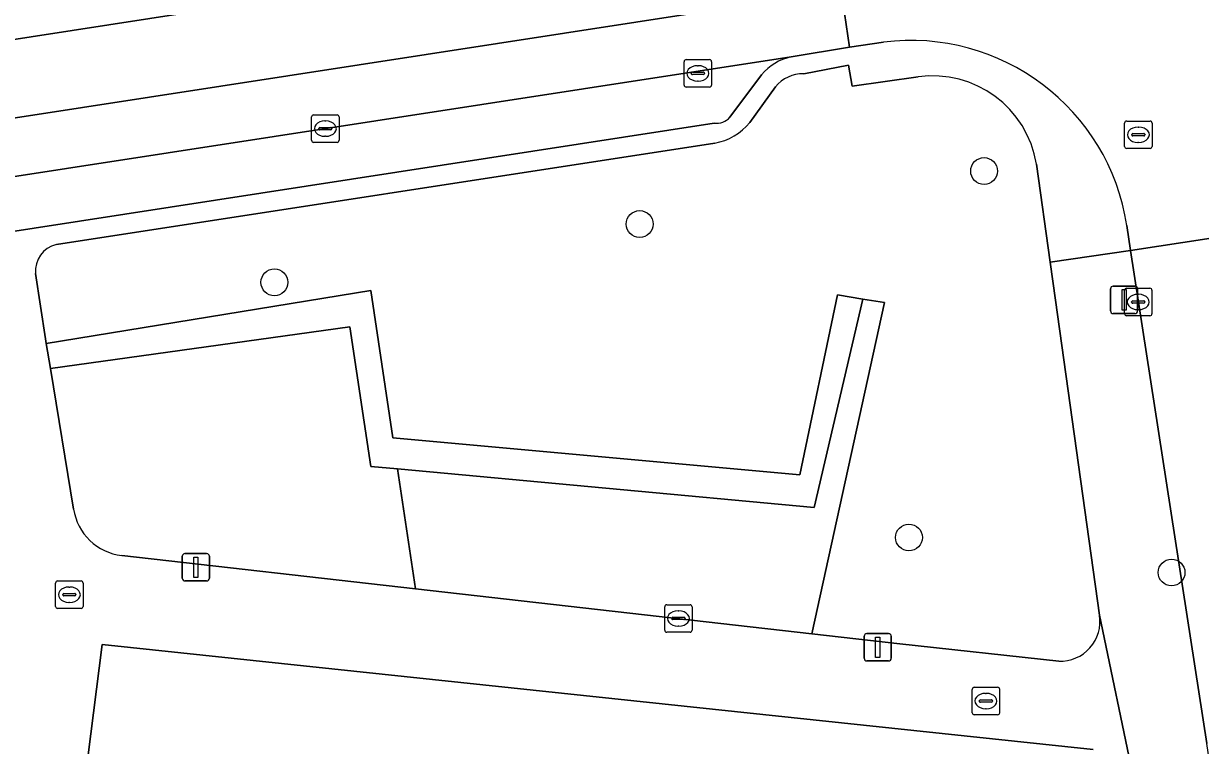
# Model space of a CAD drawing. Extents: x 162026 to 163502, y 387295 to 388169.
# Drawn here: x 162624.99 to 162667.92, y 387537.58 to 387563.91 of the extents above; entities that cross this region are included whole.
import ezdxf

# ---------------------------------------------------------------- set-up
doc = ezdxf.new("R2010")
doc.units = 0
for name, color, linetype in [('IMGEO_Boom', 7, 'Continuous'), ('IMGEO_Brandkraan', 7, 'Continuous'), ('IMGEO_Erf', 7, 'Continuous'), ('IMGEO_Groenvoorziening', 7, 'Continuous'), ('IMGEO_Haag', 7, 'Continuous'), ('IMGEO_Kolk', 7, 'Continuous'), ('IMGEO_Lichtmast', 7, 'Continuous'), ('IMGEO_Rijbaan_lokaal_gesloten', 7, 'Continuous'), ('IMGEO_Rijbaan_lokaal_open', 7, 'Continuous'), ('IMGEO_Rioolput', 7, 'Continuous'), ('IMGEO_Voetpad_open', 7, 'Continuous')]:
    doc.layers.add(name, color=color, linetype=linetype)

msp = doc.modelspace()

# ---------------------------------------------------------------- linework, layer by layer
at = {"layer": 'IMGEO_Boom'}
for centre in [(162660.03, 387558.533), (162647.465, 387556.599), (162634.141, 387554.474), (162657.288, 387545.165), (162666.867, 387543.887)]:
    msp.add_circle(centre, 0.489, dxfattribs=at)
at = {"layer": 'IMGEO_Brandkraan'}
for p, q in [((162659.596, 387538.773), (162659.596, 387539.625)), ((162659.671, 387539.699), (162660.523, 387539.699)), ((162660.597, 387539.625), (162660.597, 387538.773)), ((162659.855, 387539.193), (162659.855, 387539.205)), ((162659.898, 387539.242), (162660.296, 387539.242)), ((162660.084, 387539.479), (162660.109, 387539.479)), ((162660.339, 387539.205), (162660.339, 387539.193)), ((162660.293, 387539.156), (162659.895, 387539.156)), ((162660.107, 387538.919), (162660.082, 387538.919)), ((162660.523, 387538.699), (162659.671, 387538.699))]:
    msp.add_line(p, q, dxfattribs=at)
for points in [[(162659.596, 387538.773), (162659.596, 387539.625)], [(162659.671, 387539.699), (162660.523, 387539.699)], [(162660.597, 387539.625), (162660.597, 387538.773)], [(162660.523, 387538.699), (162659.671, 387538.699)]]:
    msp.add_lwpolyline(points, dxfattribs=at)
for centre, radius, start, end in [((162659.673, 387539.623), 0.0765, 91.552, 178.448), ((162659.673, 387539.623), 0.0765, 91.552, 178.448), ((162660.521, 387539.623), 0.0765, 1.552, 88.448), ((162660.521, 387539.623), 0.0765, 1.552, 88.448), ((162659.895, 387539.202), 0.0403, 85.8775, 175.7526), ((162659.892, 387539.192), 0.0366, 178.938, 274.7102), ((162660.296, 387539.199), 0.043, 264.8664, 352.4533), ((162660.3, 387539.204), 0.0386, 1.7309, 96.639), ((162659.673, 387538.775), 0.0765, 181.552, 268.448), ((162659.673, 387538.775), 0.0765, 181.552, 268.448), ((162660.521, 387538.775), 0.0765, 271.552, 358.448), ((162660.521, 387538.775), 0.0765, 271.552, 358.448)]:
    msp.add_arc(centre, radius, start, end, dxfattribs=at)
for centre, major_axis, ratio, start_param, end_param in [((162660.083, 387539.199), (-0.387, 0.002), 0.722429, 4.712389, 7.853982), ((162660.108, 387539.199), (-0.39, 0.002), 0.717154, 1.570796, 4.712389)]:
    msp.add_ellipse(centre, major_axis=major_axis, ratio=ratio, start_param=start_param, end_param=end_param, dxfattribs=at)
at = {"layer": 'IMGEO_Erf'}
msp.add_lwpolyline([(162664.002, 387537.433), (162627.856, 387541.261), (162627.125, 387535.504)], dxfattribs=at)
at = {"layer": 'IMGEO_Groenvoorziening'}
for points in [[(162657.623, 387561.97), (162655.214, 387561.631), (162655.086, 387562.398), (162653.449, 387562.078)], [(162652.422, 387561.605), (162651.481, 387560.307)], [(162650.206, 387559.554), (162626.188, 387555.852)], [(162662.439, 387555.211), (162661.939, 387558.787)], [(162664.24, 387542.329), (162662.633, 387553.827), (162662.439, 387555.211)], [(162625.433, 387554.796), (162625.792, 387552.41), (162625.82, 387552.243), (162637.662, 387554.173), (162638.465, 387548.795), (162653.309, 387547.455), (162654.68, 387554.012), (162655.612, 387553.86), (162656.392, 387553.733), (162653.744, 387541.653), (162656.951, 387541.289), (162662.754, 387540.65)], [(162638.633, 387547.668), (162637.658, 387547.759), (162636.891, 387552.844), (162625.97, 387551.329), (162626.817, 387546.203)], [(162628.578, 387544.508), (162639.286, 387543.293), (162638.633, 387547.668)]]:
    msp.add_lwpolyline(points, dxfattribs=at)
for points in [[(162655.612, 387553.86), (162654.68, 387554.012), (162653.309, 387547.455), (162638.465, 387548.795), (162637.662, 387554.173), (162625.82, 387552.243), (162625.97, 387551.329), (162636.891, 387552.844), (162637.658, 387547.759), (162638.633, 387547.668), (162653.834, 387546.257)], [(162653.744, 387541.653), (162656.392, 387553.733), (162655.612, 387553.86), (162653.834, 387546.257), (162638.633, 387547.668), (162639.286, 387543.293)]]:
    msp.add_lwpolyline(points, close=True, dxfattribs=at)
for centre, radius, start, end in [((162653.404, 387560.824), 1.255, 87.9453, 141.5129), ((162658.151, 387558.169), 3.838, 9.2695, 97.9138), ((162649.843, 387561.625), 2.103, 279.9524, 321.1788), ((162626.404, 387554.9), 0.977, 102.79, 186.0833), ((162628.803, 387546.504), 2.009, 188.6286, 263.5595), ((162662.799, 387542.107), 1.458, 268.2173, 8.7618)]:
    msp.add_arc(centre, radius, start, end, dxfattribs=at)
at = {"layer": 'IMGEO_Haag'}
msp.add_lwpolyline([(162655.612, 387553.86), (162654.68, 387554.012), (162653.309, 387547.455), (162638.465, 387548.795), (162637.662, 387554.173), (162625.82, 387552.243), (162625.97, 387551.329), (162636.891, 387552.844), (162637.658, 387547.759), (162638.633, 387547.668), (162653.834, 387546.257)], close=True, dxfattribs=at)
at = {"layer": 'IMGEO_Kolk'}
for p, q in [((162649.088, 387561.671), (162649.088, 387562.523)), ((162649.163, 387562.597), (162650.015, 387562.597)), ((162649.576, 387562.377), (162649.601, 387562.377)), ((162650.089, 387562.523), (162650.089, 387561.671)), ((162649.347, 387562.091), (162649.347, 387562.103)), ((162649.785, 387562.054), (162649.387, 387562.054)), ((162649.39, 387562.14), (162649.788, 387562.14)), ((162649.831, 387562.103), (162649.831, 387562.091)), ((162650.015, 387561.597), (162649.163, 387561.597)), ((162649.599, 387561.817), (162649.574, 387561.817)), ((162635.499, 387559.654), (162635.499, 387560.506)), ((162635.574, 387560.58), (162636.426, 387560.58)), ((162635.987, 387560.36), (162636.012, 387560.36)), ((162636.5, 387560.506), (162636.5, 387559.654)), ((162635.758, 387560.074), (162635.758, 387560.086)), ((162636.196, 387560.037), (162635.798, 387560.037)), ((162635.801, 387560.123), (162636.199, 387560.123)), ((162636.01, 387559.8), (162635.985, 387559.8)), ((162636.242, 387560.086), (162636.242, 387560.074)), ((162636.426, 387559.58), (162635.574, 387559.58)), ((162665.227, 387554.256), (162666.079, 387554.256)), ((162665.152, 387553.33), (162665.152, 387554.182)), ((162665.454, 387553.799), (162665.852, 387553.799)), ((162665.64, 387554.036), (162665.665, 387554.036)), ((162666.153, 387554.182), (162666.153, 387553.33)), ((162665.411, 387553.75), (162665.411, 387553.762)), ((162665.849, 387553.713), (162665.451, 387553.713)), ((162665.663, 387553.476), (162665.638, 387553.476)), ((162665.895, 387553.762), (162665.895, 387553.75)), ((162666.079, 387553.256), (162665.227, 387553.256)), ((162648.378, 387541.784), (162648.378, 387542.636)), ((162648.453, 387542.71), (162649.305, 387542.71)), ((162649.379, 387542.636), (162649.379, 387541.784)), ((162648.637, 387542.204), (162648.637, 387542.216)), ((162648.68, 387542.253), (162649.078, 387542.253)), ((162648.866, 387542.49), (162648.891, 387542.49)), ((162649.121, 387542.216), (162649.121, 387542.204)), ((162649.075, 387542.167), (162648.677, 387542.167)), ((162648.889, 387541.93), (162648.864, 387541.93)), ((162649.305, 387541.71), (162648.453, 387541.71))]:
    msp.add_line(p, q, dxfattribs=at)
for points in [[(162649.088, 387561.671), (162649.088, 387562.523)], [(162649.163, 387562.597), (162650.015, 387562.597)], [(162650.089, 387562.523), (162650.089, 387561.671)], [(162650.015, 387561.597), (162649.163, 387561.597)], [(162635.499, 387559.654), (162635.499, 387560.506)], [(162635.574, 387560.58), (162636.426, 387560.58)], [(162636.5, 387560.506), (162636.5, 387559.654)], [(162636.426, 387559.58), (162635.574, 387559.58)], [(162665.227, 387554.256), (162666.079, 387554.256)], [(162665.152, 387553.33), (162665.152, 387554.182)], [(162666.153, 387554.182), (162666.153, 387553.33)], [(162666.079, 387553.256), (162665.227, 387553.256)], [(162648.378, 387541.784), (162648.378, 387542.636)], [(162648.453, 387542.71), (162649.305, 387542.71)], [(162649.379, 387542.636), (162649.379, 387541.784)], [(162649.305, 387541.71), (162648.453, 387541.71)]]:
    msp.add_lwpolyline(points, dxfattribs=at)
for centre, radius, start, end in [((162649.165, 387562.521), 0.0765, 91.552, 178.448), ((162649.165, 387562.521), 0.0765, 91.552, 178.448), ((162650.013, 387562.521), 0.0765, 1.552, 88.448), ((162650.013, 387562.521), 0.0765, 1.552, 88.448), ((162649.387, 387562.1), 0.0403, 85.8775, 175.7526), ((162649.384, 387562.09), 0.0366, 178.938, 274.7102), ((162649.788, 387562.097), 0.043, 264.8664, 352.4533), ((162649.792, 387562.102), 0.0386, 1.7309, 96.639), ((162649.165, 387561.673), 0.0765, 181.552, 268.448), ((162649.165, 387561.673), 0.0765, 181.552, 268.448), ((162650.013, 387561.673), 0.0765, 271.552, 358.448), ((162650.013, 387561.673), 0.0765, 271.552, 358.448), ((162635.576, 387560.504), 0.0765, 91.552, 178.448), ((162635.576, 387560.504), 0.0765, 91.552, 178.448), ((162636.424, 387560.504), 0.0765, 1.552, 88.448), ((162636.424, 387560.504), 0.0765, 1.552, 88.448), ((162635.798, 387560.083), 0.0403, 85.8775, 175.7526), ((162635.795, 387560.073), 0.0366, 178.938, 274.7102), ((162636.199, 387560.08), 0.043, 264.8664, 352.4533), ((162636.203, 387560.085), 0.0386, 1.7309, 96.639), ((162635.576, 387559.656), 0.0765, 181.552, 268.448), ((162635.576, 387559.656), 0.0765, 181.552, 268.448), ((162636.424, 387559.656), 0.0765, 271.552, 358.448), ((162636.424, 387559.656), 0.0765, 271.552, 358.448), ((162665.229, 387554.18), 0.0765, 91.552, 178.448), ((162665.229, 387554.18), 0.0765, 91.552, 178.448), ((162666.077, 387554.18), 0.0765, 1.552, 88.448), ((162666.077, 387554.18), 0.0765, 1.552, 88.448), ((162665.451, 387553.759), 0.0403, 85.8775, 175.7526), ((162665.856, 387553.761), 0.0386, 1.7309, 96.639), ((162665.448, 387553.749), 0.0366, 178.938, 274.7102), ((162665.852, 387553.756), 0.043, 264.8664, 352.4533), ((162665.229, 387553.332), 0.0765, 181.552, 268.448), ((162665.229, 387553.332), 0.0765, 181.552, 268.448), ((162666.077, 387553.332), 0.0765, 271.552, 358.448), ((162666.077, 387553.332), 0.0765, 271.552, 358.448), ((162648.455, 387542.634), 0.0765, 91.552, 178.448), ((162648.455, 387542.634), 0.0765, 91.552, 178.448), ((162649.303, 387542.634), 0.0765, 1.552, 88.448), ((162649.303, 387542.634), 0.0765, 1.552, 88.448), ((162648.677, 387542.213), 0.0403, 85.8775, 175.7526), ((162648.674, 387542.203), 0.0366, 178.938, 274.7102), ((162649.078, 387542.21), 0.043, 264.8664, 352.4533), ((162649.082, 387542.215), 0.0386, 1.7309, 96.639), ((162648.455, 387541.786), 0.0765, 181.552, 268.448), ((162648.455, 387541.786), 0.0765, 181.552, 268.448), ((162649.303, 387541.786), 0.0765, 271.552, 358.448), ((162649.303, 387541.786), 0.0765, 271.552, 358.448)]:
    msp.add_arc(centre, radius, start, end, dxfattribs=at)
for centre, major_axis, ratio, start_param, end_param in [((162649.575, 387562.097), (-0.387, 0.002), 0.722429, 4.712389, 7.853982), ((162649.6, 387562.097), (-0.39, 0.002), 0.717154, 1.570796, 4.712389), ((162635.986, 387560.08), (-0.387, 0.002), 0.722429, 4.712389, 7.853982), ((162636.011, 387560.08), (-0.39, 0.002), 0.717154, 1.570796, 4.712389), ((162665.639, 387553.756), (-0.387, 0.002), 0.722429, 4.712389, 7.853982), ((162665.664, 387553.756), (-0.39, 0.002), 0.717154, 1.570796, 4.712389), ((162648.865, 387542.21), (-0.387, 0.002), 0.722429, 4.712389, 7.853982), ((162648.89, 387542.21), (-0.39, 0.002), 0.717154, 1.570796, 4.712389)]:
    msp.add_ellipse(centre, major_axis=major_axis, ratio=ratio, start_param=start_param, end_param=end_param, dxfattribs=at)
at = {"layer": 'IMGEO_Lichtmast'}
for p, q in [((162664.64, 387553.433), (162664.64, 387554.233)), ((162664.64, 387554.233), (162664.64, 387553.433)), ((162664.74, 387554.333), (162665.53, 387554.333)), ((162665.53, 387554.333), (162664.74, 387554.333)), ((162665.63, 387554.233), (162665.63, 387553.433)), ((162665.63, 387553.433), (162665.63, 387554.233)), ((162665.53, 387553.333), (162664.74, 387553.333)), ((162664.74, 387553.333), (162665.53, 387553.333)), ((162630.78, 387543.678), (162630.78, 387544.478)), ((162630.78, 387544.478), (162630.78, 387543.678)), ((162630.88, 387544.578), (162631.67, 387544.578)), ((162631.67, 387544.578), (162630.88, 387544.578)), ((162631.77, 387544.478), (162631.77, 387543.678)), ((162631.77, 387543.678), (162631.77, 387544.478)), ((162631.67, 387543.578), (162630.88, 387543.578)), ((162630.88, 387543.578), (162631.67, 387543.578)), ((162655.654, 387540.759), (162655.654, 387541.559)), ((162655.654, 387541.559), (162655.654, 387540.759)), ((162655.754, 387541.659), (162656.544, 387541.659)), ((162656.544, 387541.659), (162655.754, 387541.659)), ((162656.644, 387541.559), (162656.644, 387540.759)), ((162656.644, 387540.759), (162656.644, 387541.559)), ((162656.544, 387540.659), (162655.754, 387540.659)), ((162655.754, 387540.659), (162656.544, 387540.659))]:
    msp.add_line(p, q, dxfattribs=at)
for points in [[(162665.06, 387554.208), (162665.21, 387554.208), (162665.21, 387553.458), (162665.06, 387553.458), (162665.06, 387554.208)], [(162631.2, 387544.453), (162631.35, 387544.453), (162631.35, 387543.703), (162631.2, 387543.703), (162631.2, 387544.453)], [(162656.074, 387541.534), (162656.224, 387541.534), (162656.224, 387540.784), (162656.074, 387540.784), (162656.074, 387541.534)]]:
    msp.add_lwpolyline(points, dxfattribs=at)
for centre, start, end in [((162664.74, 387554.233), 90, 180), ((162664.74, 387554.233), 90, 180), ((162665.53, 387554.233), 0, 90), ((162665.53, 387554.233), 360, 90), ((162664.74, 387553.433), 180, 270), ((162664.74, 387553.433), 180, 270), ((162665.53, 387553.433), 270, 0), ((162665.53, 387553.433), 270, 0), ((162630.88, 387544.478), 90, 180), ((162630.88, 387544.478), 90, 180), ((162631.67, 387544.478), 0, 90), ((162631.67, 387544.478), 360, 90), ((162630.88, 387543.678), 180, 270), ((162630.88, 387543.678), 180, 270), ((162631.67, 387543.678), 270, 0), ((162631.67, 387543.678), 270, 0), ((162655.754, 387541.559), 90, 180), ((162655.754, 387541.559), 90, 180), ((162656.544, 387541.559), 0, 90), ((162656.544, 387541.559), 360, 90), ((162655.754, 387540.759), 180, 270), ((162655.754, 387540.759), 180, 270), ((162656.544, 387540.759), 270, 0), ((162656.544, 387540.759), 270, 0)]:
    msp.add_arc(centre, 0.1, start, end, dxfattribs=at)
at = {"layer": 'IMGEO_Rijbaan_lokaal_gesloten'}
for points in [[(162654.392, 387567.945), (162654.07, 387569.952), (162538.298, 387552.068), (162533.057, 387551.319), (162533.408, 387549.238)], [(162654.819, 387565.133), (162654.392, 387567.945), (162533.408, 387549.238), (162533.858, 387546.47)], [(162652.989, 387562.695), (162655.124, 387563.058), (162654.819, 387565.133), (162533.858, 387546.47), (162534.199, 387544.414), (162535.963, 387544.661)]]:
    msp.add_lwpolyline(points, close=True, dxfattribs=at)
for points in [[(162652.989, 387562.695), (162535.963, 387544.661)], [(162650.758, 387560.495), (162651.915, 387562.041)], [(162539.383, 387543.174), (162650.184, 387560.281)]]:
    msp.add_lwpolyline(points, dxfattribs=at)
for centre, radius, start, end in [((162653.354, 387560.887), 1.845, 101.4144, 141.2633), ((162650.252, 387560.976), 0.699, 264.4388, 316.4544)]:
    msp.add_arc(centre, radius, start, end, dxfattribs=at)
at = {"layer": 'IMGEO_Rijbaan_lokaal_open'}
for points in [[(162656.82, 387570.402), (162654.07, 387569.952), (162654.392, 387567.945), (162654.819, 387565.133), (162655.124, 387563.058), (162656.356, 387563.234)], [(162665.24, 387556.542), (162665.375, 387555.633), (162672.291, 387556.69), (162672.095, 387558.114)], [(162672.291, 387556.69), (162665.375, 387555.633), (162668.152, 387537.647)]]:
    msp.add_lwpolyline(points, dxfattribs=at)
msp.add_arc((162657.362, 387555.327), 7.971, 8.7705, 97.2507, dxfattribs=at)
at = {"layer": 'IMGEO_Rioolput'}
for p, q in [((162665.156, 387559.431), (162665.156, 387560.283)), ((162665.231, 387560.357), (162666.083, 387560.357)), ((162666.157, 387560.283), (162666.157, 387559.431)), ((162665.415, 387559.851), (162665.415, 387559.863)), ((162665.853, 387559.814), (162665.455, 387559.814)), ((162665.458, 387559.9), (162665.856, 387559.9)), ((162665.644, 387560.137), (162665.669, 387560.137)), ((162665.899, 387559.863), (162665.899, 387559.851)), ((162666.083, 387559.357), (162665.231, 387559.357)), ((162665.667, 387559.577), (162665.642, 387559.577)), ((162626.161, 387542.652), (162626.161, 387543.504)), ((162626.236, 387543.578), (162627.088, 387543.578)), ((162627.162, 387543.504), (162627.162, 387542.652)), ((162626.42, 387543.072), (162626.42, 387543.084)), ((162626.463, 387543.121), (162626.861, 387543.121)), ((162626.649, 387543.358), (162626.674, 387543.358)), ((162626.904, 387543.084), (162626.904, 387543.072)), ((162626.858, 387543.035), (162626.46, 387543.035)), ((162626.672, 387542.798), (162626.647, 387542.798)), ((162627.088, 387542.578), (162626.236, 387542.578))]:
    msp.add_line(p, q, dxfattribs=at)
for points in [[(162665.156, 387559.431), (162665.156, 387560.283)], [(162665.231, 387560.357), (162666.083, 387560.357)], [(162666.157, 387560.283), (162666.157, 387559.431)], [(162666.083, 387559.357), (162665.231, 387559.357)], [(162626.161, 387542.652), (162626.161, 387543.504)], [(162626.236, 387543.578), (162627.088, 387543.578)], [(162627.162, 387543.504), (162627.162, 387542.652)], [(162627.088, 387542.578), (162626.236, 387542.578)]]:
    msp.add_lwpolyline(points, dxfattribs=at)
for centre, radius, start, end in [((162665.233, 387560.281), 0.0765, 91.552, 178.448), ((162665.233, 387560.281), 0.0765, 91.552, 178.448), ((162666.081, 387560.281), 0.0765, 1.552, 88.448), ((162666.081, 387560.281), 0.0765, 1.552, 88.448), ((162665.455, 387559.86), 0.0403, 85.8775, 175.7526), ((162665.452, 387559.85), 0.0366, 178.938, 274.7102), ((162665.856, 387559.857), 0.043, 264.8664, 352.4533), ((162665.86, 387559.862), 0.0386, 1.7309, 96.639), ((162665.233, 387559.433), 0.0765, 181.552, 268.448), ((162665.233, 387559.433), 0.0765, 181.552, 268.448), ((162666.081, 387559.433), 0.0765, 271.552, 358.448), ((162666.081, 387559.433), 0.0765, 271.552, 358.448), ((162626.238, 387543.502), 0.0765, 91.552, 178.448), ((162626.238, 387543.502), 0.0765, 91.552, 178.448), ((162627.086, 387543.502), 0.0765, 1.552, 88.448), ((162627.086, 387543.502), 0.0765, 1.552, 88.448), ((162626.46, 387543.081), 0.0403, 85.8775, 175.7526), ((162626.457, 387543.071), 0.0366, 178.938, 274.7102), ((162626.861, 387543.078), 0.043, 264.8664, 352.4533), ((162626.865, 387543.083), 0.0386, 1.7309, 96.639), ((162626.238, 387542.654), 0.0765, 181.552, 268.448), ((162626.238, 387542.654), 0.0765, 181.552, 268.448), ((162627.086, 387542.654), 0.0765, 271.552, 358.448), ((162627.086, 387542.654), 0.0765, 271.552, 358.448)]:
    msp.add_arc(centre, radius, start, end, dxfattribs=at)
for centre, major_axis, ratio, start_param, end_param in [((162665.643, 387559.857), (-0.387, 0.002), 0.722429, 4.712389, 7.853982), ((162665.668, 387559.857), (-0.39, 0.002), 0.717154, 1.570796, 4.712389), ((162626.648, 387543.078), (-0.387, 0.002), 0.722429, 4.712389, 7.853982), ((162626.673, 387543.078), (-0.39, 0.002), 0.717154, 1.570796, 4.712389)]:
    msp.add_ellipse(centre, major_axis=major_axis, ratio=ratio, start_param=start_param, end_param=end_param, dxfattribs=at)
at = {"layer": 'IMGEO_Voetpad_open'}
for points in [[(162656.356, 387563.234), (162655.124, 387563.058), (162652.989, 387562.695)], [(162653.449, 387562.078), (162655.086, 387562.398), (162655.214, 387561.631), (162657.623, 387561.97)], [(162651.915, 387562.041), (162650.758, 387560.495)], [(162651.481, 387560.307), (162652.422, 387561.605)], [(162650.184, 387560.281), (162539.383, 387543.174)], [(162626.188, 387555.852), (162650.206, 387559.554)], [(162661.939, 387558.787), (162662.439, 387555.211), (162665.375, 387555.633), (162665.24, 387556.542)], [(162672.393, 387509.096), (162671.746, 387513.354), (162671.251, 387513.281), (162670.795, 387516.36), (162671.29, 387516.433), (162668.152, 387537.647), (162665.375, 387555.633), (162662.439, 387555.211), (162662.633, 387553.827), (162664.24, 387542.329), (162665.487, 387536.324)], [(162626.817, 387546.203), (162625.97, 387551.329), (162625.82, 387552.243), (162625.792, 387552.41), (162625.433, 387554.796)], [(162639.286, 387543.293), (162628.578, 387544.508)], [(162662.754, 387540.65), (162656.951, 387541.289), (162653.744, 387541.653), (162639.286, 387543.293)], [(162665.487, 387536.324), (162664.24, 387542.329)], [(162542.162, 387535.629), (162551.428, 387536.989), (162554.961, 387537.508), (162589.597, 387533.5), (162590.097, 387539.374), (162590.317, 387539.533), (162627.125, 387535.504), (162627.856, 387541.261), (162664.002, 387537.433)]]:
    msp.add_lwpolyline(points, dxfattribs=at)
for centre, radius, start, end in [((162657.362, 387555.327), 7.971, 8.7705, 97.2507), ((162653.354, 387560.887), 1.845, 101.4144, 141.2633), ((162653.404, 387560.824), 1.255, 87.9453, 141.5129), ((162658.151, 387558.169), 3.838, 9.2695, 97.9138), ((162650.252, 387560.976), 0.699, 264.4388, 316.4544), ((162649.843, 387561.625), 2.103, 279.9524, 321.1788), ((162626.404, 387554.9), 0.977, 102.79, 186.0833), ((162628.803, 387546.504), 2.009, 188.6286, 263.5595), ((162662.799, 387542.107), 1.458, 268.2173, 8.7618)]:
    msp.add_arc(centre, radius, start, end, dxfattribs=at)

doc.saveas('drawing.dxf')
